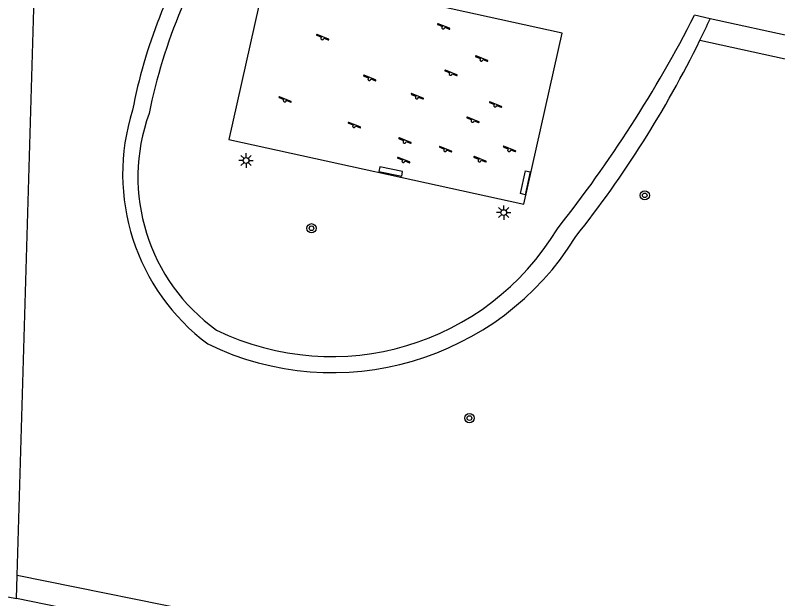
# Model space of a CAD drawing. Extents: x 124000 to 128010, y 398999 to 403000.
# Drawn here: x 127724.2 to 127790.3, y 399284.4 to 399335 of the extents above; entities that cross this region are included whole.
import ezdxf

# ---------------------------------------------------------------- set-up
doc = ezdxf.new("R2010")
doc.units = 0
for name, color, linetype in [('gg-afsc-muur', 7, 'Continuous'), ('gg-knt-verharding', 7, 'Continuous'), ('gt-grn-groengrens', 7, 'Continuous'), ('gt-grn-weggrens', 7, 'Continuous'), ('gt-symb-boom', 7, 'Continuous'), ('gt-symb-lichtmast', 7, 'Continuous'), ('gt-symb-speelvoorziening', 7, 'Continuous')]:
    doc.layers.add(name, color=color, linetype=linetype)

# ---------------------------------------------------------------- blocks, each defined once
blk = doc.blocks.new('gt0-SV')
at = {"layer": 'gt-symb-speelvoorziening'}
for p, q in [((-0.477, 0.255), (-0.08, 0.096)), ((0.542, -0.076), (-0.449, 0.324)), ((0.125, 0.014), (0.515, -0.143))]:
    blk.add_line(p, q, dxfattribs=at)
for centre, radius, start, end in [((-0.466, 0.291), 0.0369, 63.6251, 252.66016), ((-0.002, -0.005), 0.128, 127.68665, 8.59861), ((0.531, -0.111), 0.0363, 243.50852, 72.54358)]:
    blk.add_arc(centre, radius, start, end, dxfattribs=at)
blk = doc.blocks.new('gt0-LMAST')
at = {"layer": 'gt-symb-lichtmast'}
for p, q in [((-0.182, 0.173), (-0.447, 0.438)), ((-0.005, 0.246), (-0.005, 0.621)), ((0.172, 0.173), (0.437, 0.438)), ((-0.255, -0.004), (-0.63, -0.004)), ((-0.182, -0.181), (-0.447, -0.446)), ((-0.005, -0.254), (-0.005, -0.629)), ((0.437, -0.446), (0.172, -0.181)), ((0.245, -0.004), (0.62, -0.004))]:
    blk.add_line(p, q, dxfattribs=at)
blk.add_circle((-0.005, -0.004), 0.25, dxfattribs=at)
blk = doc.blocks.new('gt0-BOOM')
at = {"layer": 'gt-symb-boom'}
for radius in [0.4, 0.2]:
    blk.add_circle((0, 0), radius, dxfattribs=at)

msp = doc.modelspace()

# ---------------------------------------------------------------- linework, layer by layer
at = {"layer": 'gg-afsc-muur'}
for points in [[(127757.722, 399320.997), (127757.793, 399321.405), (127755.815, 399321.827), (127755.734, 399321.421), (127757.722, 399320.997)], [(127768.455, 399321.484), (127768.86, 399321.396), (127768.413, 399319.388), (127768.015, 399319.497), (127768.455, 399321.484)]]:
    msp.add_lwpolyline(points, dxfattribs=at)
at = {"layer": 'gg-knt-verharding'}
for p, q in [((127724.409, 399286.389), (127726.14, 399345.982)), ((127784.444, 399334.655), (127783.094, 399334.954)), ((127809.998, 399329.008), (127784.444, 399334.655)), ((127724.351, 399284.405), (127724.409, 399286.389)), ((127791.826, 399270.72), (127724.351, 399284.405))]:
    msp.add_line(p, q, dxfattribs=at)
msp.add_lwpolyline([(127742.75, 399324.18), (127768.31, 399318.575), (127771.629, 399333.415), (127746.068, 399339.02), (127742.75, 399324.18)], dxfattribs=at)
at = {"layer": 'gt-grn-groengrens'}
for p, q in [((127783.559, 399332.795), (127804.047, 399328.291)), ((127792.236, 399272.76), (127724.409, 399286.389))]:
    msp.add_line(p, q, dxfattribs=at)
for centre, radius, start, end in [((127783.566, 399316.708), 48.718, 146.21631, 168.47459), ((127779.124, 399318.116), 45.549, 148.05185, 169.10852), ((127685.243, 399384.765), 109.8, 321.5294, 333.02175), ((127695.254, 399375.952), 98.287, 333.9542, 335.15498), ((127699.696, 399373.855), 93.375, 321.52949, 333.9134), ((127751.944, 399321.191), 18.4, 162.50438, 233.17367), ((127751.152, 399320.92), 16.285, 160.17982, 234.45835), ((127751.647, 399328.187), 22.809, 244.10254, 329.05044), ((127751.709, 399328.766), 24.778, 244.17422, 328.35158)]:
    msp.add_arc(centre, radius, start, end, dxfattribs=at)
at = {"layer": 'gt-grn-weggrens'}
msp.add_line((127721.342, 399285.003), (127724.351, 399284.405), dxfattribs=at)

# ---------------------------------------------------------------- block references
at = {"layer": 'gt-symb-boom'}
for p in [(127778.781, 399319.345), (127749.903, 399316.492), (127763.59, 399300.038)]:
    msp.add_blockref('gt0-BOOM', p, dxfattribs=at)
at = {"layer": 'gt-symb-lichtmast'}
for p in [(127744.243, 399322.369), (127766.569, 399317.858)]:
    msp.add_blockref('gt0-LMAST', p, dxfattribs=at)
at = {"layer": 'gt-symb-speelvoorziening'}
for p in [(127761.326, 399333.896), (127750.843, 399332.963), (127764.624, 399331.107), (127761.961, 399329.875), (127754.922, 399329.424), (127759.031, 399327.844), (127747.59, 399327.569), (127765.82, 399327.132), (127763.861, 399325.8), (127753.594, 399325.348), (127757.97, 399324), (127761.488, 399323.262), (127767.029, 399323.28), (127757.868, 399322.313), (127764.474, 399322.381)]:
    msp.add_blockref('gt0-SV', p, dxfattribs=at)

doc.saveas('drawing.dxf')
